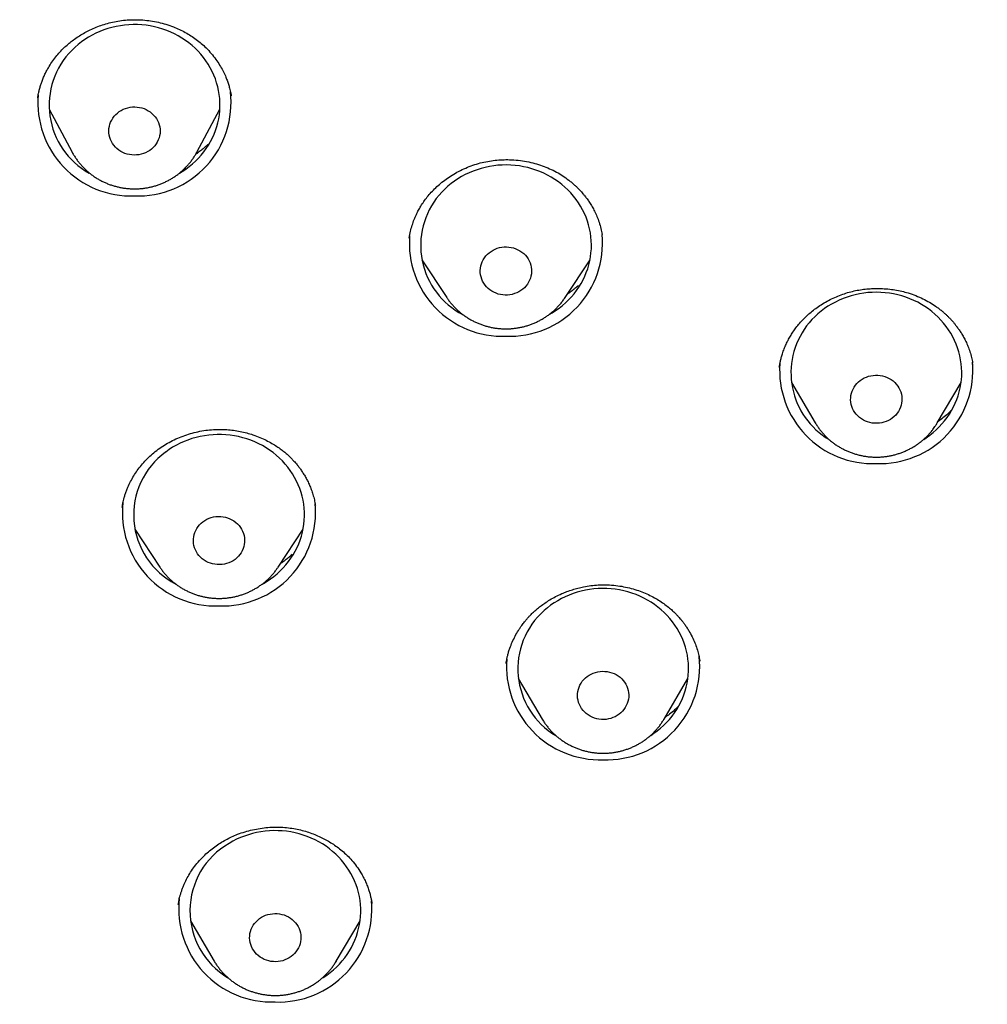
# Model space of a CAD drawing. Header units: millimetres. Extents: x 8 to 571, y 12 to 813.
# Tile 348 of 369: x 338 to 355, y 725 to 742. Entities that reach past the tile are written whole.
import ezdxf

# ---------------------------------------------------------------- set-up
doc = ezdxf.new("R2010")
doc.units = ezdxf.units.MM

msp = doc.modelspace()

# ---------------------------------------------------------------- linework, layer by layer
at = {"color": 7, "linetype": 'Continuous', "lineweight": 30}
for p, q in [((338.148, 741.07), (338.148, 741.066)), ((338.346, 740.866), (338.75, 740.11)), ((340.938, 740.11), (341.342, 740.866)), ((340.938, 740.11), (340.936, 740.106)), ((344.669, 738.625), (344.666, 738.608)), ((348.053, 738.646), (348.049, 738.666)), ((344.887, 738.223), (345.324, 737.56)), ((347.401, 737.56), (347.838, 738.223)), ((354.555, 736.385), (354.55, 736.415)), ((351.373, 736.069), (351.791, 735.358)), ((353.931, 735.358), (354.35, 736.069)), ((339.631, 733.88), (339.631, 733.877)), ((343.017, 733.918), (343.02, 733.906)), ((343.018, 733.91), (343.017, 733.918)), ((339.851, 733.491), (340.288, 732.828)), ((342.366, 732.828), (342.803, 733.491)), ((346.366, 731.145), (346.365, 731.138)), ((346.579, 730.871), (346.998, 730.16)), ((349.138, 730.16), (349.557, 730.871)), ((340.826, 726.619), (341.245, 725.909)), ((343.384, 725.909), (343.803, 726.619)), ((343.384, 725.909), (343.383, 725.907))]:
    msp.add_line(p, q, dxfattribs=at)
at = {"color": 7, "linetype": 'Continuous', "lineweight": 30, "flags": 128}
for points in [[(340.635, 739.743), (340.683, 739.772), (340.744, 739.813), (340.803, 739.857), (340.86, 739.903), (340.914, 739.953), (340.966, 740.005), (341.014, 740.059), (341.06, 740.115), (341.102, 740.174), (341.142, 740.234), (341.178, 740.296), (341.211, 740.36), (341.24, 740.425), (341.266, 740.492), (341.288, 740.559), (341.307, 740.628), (341.322, 740.698), (341.333, 740.768), (341.34, 740.838), (341.344, 740.909), (341.343, 740.98), (341.339, 741.05), (341.332, 741.121), (341.32, 741.191), (341.305, 741.26), (341.286, 741.329), (341.263, 741.396), (341.237, 741.463), (341.207, 741.528), (341.174, 741.592), (341.138, 741.654), (341.098, 741.714), (341.055, 741.772), (341.009, 741.828), (340.96, 741.882), (340.908, 741.934), (340.854, 741.983), (340.797, 742.029), (340.738, 742.073), (340.676, 742.113), (340.612, 742.151), (340.546, 742.186), (340.479, 742.217), (340.41, 742.246), (340.339, 742.271), (340.268, 742.293), (340.195, 742.311), (340.121, 742.326), (340.047, 742.337), (339.972, 742.345), (339.896, 742.349), (339.821, 742.35), (339.746, 742.347), (339.671, 742.341), (339.596, 742.331), (339.522, 742.317), (339.449, 742.3), (339.377, 742.28), (339.306, 742.256), (339.236, 742.229), (339.168, 742.199), (339.101, 742.165), (339.037, 742.128), (338.974, 742.089), (338.914, 742.046), (338.856, 742.001), (338.801, 741.953), (338.748, 741.903), (338.748, 741.903)], [(339.515, 740.771), (339.545, 740.798), (339.577, 740.823), (339.612, 740.844), (339.648, 740.863), (339.686, 740.878), (339.726, 740.89), (339.767, 740.899), (339.808, 740.904), (339.849, 740.905), (339.891, 740.903), (339.932, 740.897), (339.972, 740.887), (340.012, 740.875), (340.049, 740.858), (340.085, 740.839), (340.119, 740.816), (340.151, 740.791), (340.18, 740.763), (340.206, 740.733), (340.229, 740.7), (340.249, 740.666), (340.266, 740.63), (340.278, 740.593), (340.287, 740.555), (340.293, 740.516), (340.294, 740.477), (340.292, 740.438), (340.285, 740.399), (340.275, 740.362), (340.262, 740.325), (340.244, 740.289), (340.224, 740.255), (340.2, 740.223), (340.173, 740.194), (340.143, 740.166), (340.111, 740.142), (340.076, 740.12), (340.04, 740.101), (340.001, 740.086), (339.962, 740.074), (339.921, 740.066), (339.88, 740.061), (339.839, 740.059), (339.797, 740.062), (339.756, 740.067), (339.716, 740.077), (339.676, 740.09), (339.639, 740.106), (339.602, 740.125), (339.568, 740.148), (339.537, 740.173), (339.508, 740.201), (339.482, 740.231), (339.459, 740.264), (339.439, 740.298), (339.422, 740.334), (339.41, 740.371), (339.401, 740.409), (339.395, 740.448), (339.394, 740.487), (339.396, 740.526), (339.403, 740.565), (339.413, 740.603), (339.426, 740.64), (339.444, 740.675), (339.464, 740.709), (339.488, 740.741), (339.515, 740.771)], [(347.122, 737.261), (347.173, 737.29), (347.235, 737.33), (347.295, 737.373), (347.353, 737.418), (347.409, 737.466), (347.461, 737.517), (347.511, 737.57), (347.558, 737.626), (347.602, 737.683), (347.643, 737.743), (347.681, 737.804), (347.715, 737.867), (347.746, 737.932), (347.773, 737.998), (347.797, 738.065), (347.817, 738.133), (347.834, 738.202), (347.846, 738.272), (347.855, 738.343), (347.861, 738.413), (347.862, 738.484), (347.86, 738.555), (347.854, 738.625), (347.844, 738.696), (347.83, 738.765), (347.813, 738.834), (347.792, 738.902), (347.768, 738.969), (347.739, 739.035), (347.708, 739.099), (347.673, 739.162), (347.634, 739.223), (347.593, 739.282), (347.548, 739.339), (347.501, 739.394), (347.45, 739.447), (347.397, 739.497), (347.341, 739.545), (347.283, 739.589), (347.222, 739.632), (347.159, 739.671), (347.094, 739.707), (347.028, 739.74), (346.959, 739.77), (346.889, 739.796), (346.818, 739.819), (346.746, 739.839), (346.672, 739.856), (346.598, 739.868), (346.523, 739.878), (346.448, 739.884), (346.373, 739.886), (346.298, 739.885), (346.222, 739.88), (346.148, 739.871), (346.073, 739.86), (346, 739.844), (345.927, 739.825), (345.855, 739.803), (345.785, 739.778), (345.716, 739.749), (345.649, 739.717), (345.584, 739.681), (345.52, 739.643), (345.459, 739.602), (345.4, 739.558), (345.343, 739.511), (345.289, 739.461), (345.238, 739.41), (345.189, 739.355), (345.189, 739.355)], [(346.01, 738.289), (346.038, 738.318), (346.068, 738.345), (346.101, 738.369), (346.136, 738.39), (346.172, 738.408), (346.211, 738.423), (346.251, 738.435), (346.291, 738.443), (346.333, 738.447), (346.374, 738.448), (346.416, 738.445), (346.457, 738.438), (346.497, 738.429), (346.536, 738.415), (346.573, 738.398), (346.609, 738.379), (346.643, 738.356), (346.674, 738.33), (346.703, 738.302), (346.728, 738.271), (346.751, 738.238), (346.77, 738.203), (346.786, 738.167), (346.798, 738.13), (346.807, 738.092), (346.811, 738.053), (346.812, 738.014), (346.809, 737.975), (346.802, 737.936), (346.792, 737.899), (346.777, 737.862), (346.76, 737.827), (346.738, 737.793), (346.714, 737.761), (346.687, 737.732), (346.657, 737.705), (346.624, 737.681), (346.589, 737.66), (346.552, 737.642), (346.514, 737.627), (346.474, 737.615), (346.433, 737.607), (346.392, 737.603), (346.35, 737.602), (346.309, 737.605), (346.268, 737.612), (346.228, 737.621), (346.189, 737.635), (346.151, 737.652), (346.115, 737.671), (346.082, 737.694), (346.05, 737.72), (346.022, 737.748), (345.996, 737.779), (345.974, 737.812), (345.954, 737.847), (345.938, 737.883), (345.926, 737.92), (345.918, 737.958), (345.913, 737.997), (345.912, 738.036), (345.915, 738.075), (345.922, 738.114), (345.933, 738.151), (345.947, 738.188), (345.965, 738.223), (345.986, 738.257), (346.01, 738.289)], [(353.695, 735.07), (353.739, 735.099), (353.799, 735.142), (353.857, 735.188), (353.912, 735.236), (353.964, 735.287), (354.014, 735.34), (354.061, 735.396), (354.105, 735.454), (354.145, 735.513), (354.182, 735.575), (354.216, 735.638), (354.247, 735.703), (354.274, 735.769), (354.298, 735.836), (354.318, 735.905), (354.334, 735.974), (354.346, 736.044), (354.355, 736.114), (354.36, 736.185), (354.361, 736.255), (354.358, 736.326), (354.352, 736.397), (354.342, 736.467), (354.328, 736.537), (354.31, 736.606), (354.289, 736.674), (354.264, 736.74), (354.236, 736.806), (354.204, 736.87), (354.169, 736.933), (354.13, 736.994), (354.088, 737.053), (354.043, 737.11), (353.996, 737.164), (353.945, 737.217), (353.891, 737.267), (353.835, 737.314), (353.777, 737.359), (353.716, 737.4), (353.653, 737.439), (353.588, 737.475), (353.521, 737.508), (353.452, 737.537), (353.382, 737.564), (353.311, 737.587), (353.239, 737.606), (353.165, 737.622), (353.091, 737.635), (353.016, 737.644), (352.941, 737.65), (352.866, 737.652), (352.79, 737.65), (352.715, 737.645), (352.64, 737.636), (352.566, 737.624), (352.493, 737.608), (352.42, 737.589), (352.348, 737.567), (352.278, 737.541), (352.21, 737.512), (352.143, 737.479), (352.077, 737.444), (352.014, 737.405), (351.953, 737.364), (351.894, 737.32), (351.838, 737.272), (351.784, 737.223), (351.733, 737.171), (351.685, 737.116), (351.639, 737.06), (351.639, 737.06)], [(352.495, 736.019), (352.52, 736.05), (352.549, 736.078), (352.58, 736.104), (352.614, 736.127), (352.649, 736.147), (352.687, 736.163), (352.726, 736.177), (352.766, 736.187), (352.807, 736.193), (352.849, 736.196), (352.89, 736.195), (352.931, 736.191), (352.972, 736.183), (353.012, 736.172), (353.05, 736.157), (353.087, 736.139), (353.122, 736.118), (353.155, 736.094), (353.185, 736.067), (353.213, 736.038), (353.237, 736.006), (353.258, 735.973), (353.276, 735.937), (353.29, 735.901), (353.301, 735.863), (353.308, 735.824), (353.311, 735.785), (353.31, 735.746), (353.306, 735.707), (353.297, 735.669), (353.285, 735.632), (353.269, 735.596), (353.25, 735.561), (353.228, 735.528), (353.202, 735.497), (353.174, 735.469), (353.142, 735.443), (353.109, 735.42), (353.073, 735.4), (353.035, 735.384), (352.996, 735.37), (352.956, 735.36), (352.915, 735.354), (352.874, 735.351), (352.832, 735.352), (352.791, 735.356), (352.75, 735.364), (352.71, 735.375), (352.672, 735.39), (352.635, 735.408), (352.6, 735.429), (352.567, 735.453), (352.537, 735.48), (352.51, 735.509), (352.485, 735.541), (352.464, 735.574), (352.446, 735.61), (352.432, 735.646), (352.421, 735.684), (352.414, 735.723), (352.411, 735.762), (352.412, 735.801), (352.417, 735.84), (352.425, 735.878), (352.437, 735.915), (352.453, 735.951), (352.472, 735.986), (352.495, 736.019)], [(342.083, 732.527), (342.108, 732.541), (342.171, 732.58), (342.232, 732.621), (342.291, 732.665), (342.348, 732.712), (342.402, 732.762), (342.453, 732.814), (342.501, 732.868), (342.547, 732.925), (342.589, 732.983), (342.628, 733.044), (342.664, 733.106), (342.697, 733.17), (342.726, 733.235), (342.751, 733.302), (342.773, 733.37), (342.791, 733.439), (342.806, 733.508), (342.816, 733.578), (342.823, 733.649), (342.827, 733.72), (342.826, 733.79), (342.822, 733.861), (342.814, 733.932), (342.802, 734.002), (342.786, 734.071), (342.767, 734.139), (342.744, 734.207), (342.718, 734.273), (342.688, 734.338), (342.654, 734.402), (342.617, 734.463), (342.577, 734.523), (342.534, 734.582), (342.488, 734.637), (342.439, 734.691), (342.387, 734.742), (342.332, 734.791), (342.275, 734.837), (342.215, 734.881), (342.153, 734.921), (342.089, 734.959), (342.024, 734.993), (341.956, 735.025), (341.887, 735.053), (341.816, 735.077), (341.744, 735.099), (341.671, 735.117), (341.597, 735.131), (341.523, 735.142), (341.448, 735.15), (341.373, 735.154), (341.297, 735.154), (341.222, 735.151), (341.147, 735.144), (341.072, 735.134), (340.998, 735.12), (340.925, 735.103), (340.853, 735.082), (340.782, 735.058), (340.713, 735.031), (340.645, 735), (340.579, 734.966), (340.514, 734.93), (340.452, 734.89), (340.392, 734.847), (340.392, 734.847)], [(341.046, 733.624), (341.08, 733.647), (341.116, 733.667), (341.153, 733.684), (341.192, 733.697), (341.233, 733.707), (341.274, 733.713), (341.315, 733.716), (341.357, 733.715), (341.398, 733.711), (341.439, 733.703), (341.478, 733.692), (341.517, 733.677), (341.554, 733.659), (341.589, 733.637), (341.621, 733.613), (341.651, 733.586), (341.679, 733.557), (341.703, 733.525), (341.724, 733.492), (341.742, 733.457), (341.756, 733.42), (341.767, 733.382), (341.774, 733.344), (341.777, 733.305), (341.776, 733.266), (341.771, 733.227), (341.763, 733.188), (341.751, 733.151), (341.735, 733.115), (341.716, 733.08), (341.693, 733.048), (341.667, 733.017), (341.639, 732.989), (341.608, 732.963), (341.574, 732.94), (341.538, 732.92), (341.501, 732.903), (341.461, 732.89), (341.421, 732.88), (341.38, 732.874), (341.339, 732.871), (341.297, 732.871), (341.256, 732.876), (341.215, 732.884), (341.176, 732.895), (341.137, 732.91), (341.1, 732.928), (341.065, 732.949), (341.033, 732.974), (341.003, 733), (340.975, 733.03), (340.951, 733.061), (340.93, 733.095), (340.912, 733.13), (340.898, 733.167), (340.887, 733.205), (340.88, 733.243), (340.877, 733.282), (340.878, 733.321), (340.883, 733.36), (340.891, 733.398), (340.903, 733.436), (340.919, 733.472), (340.938, 733.506), (340.961, 733.539), (340.987, 733.57), (341.015, 733.598), (341.046, 733.624)], [(348.904, 729.874), (348.959, 729.91), (349.018, 729.954), (349.076, 730), (349.13, 730.049), (349.182, 730.1), (349.231, 730.154), (349.277, 730.21), (349.32, 730.268), (349.36, 730.328), (349.397, 730.39), (349.43, 730.454), (349.46, 730.519), (349.486, 730.585), (349.509, 730.653), (349.528, 730.721), (349.544, 730.791), (349.555, 730.86), (349.563, 730.931), (349.567, 731.002), (349.568, 731.073), (349.564, 731.143), (349.557, 731.214), (349.546, 731.284), (349.531, 731.353), (349.513, 731.422), (349.491, 731.49), (349.465, 731.556), (349.436, 731.622), (349.404, 731.686), (349.368, 731.748), (349.328, 731.808), (349.286, 731.867), (349.24, 731.923), (349.192, 731.978), (349.141, 732.03), (349.086, 732.079), (349.03, 732.126), (348.971, 732.17), (348.91, 732.211), (348.846, 732.249), (348.781, 732.284), (348.713, 732.316), (348.645, 732.345), (348.574, 732.371), (348.503, 732.393), (348.43, 732.412), (348.356, 732.427), (348.282, 732.439), (348.207, 732.448), (348.132, 732.452), (348.057, 732.454), (347.981, 732.451), (347.906, 732.445), (347.831, 732.436), (347.757, 732.423), (347.684, 732.407), (347.612, 732.387), (347.54, 732.364), (347.47, 732.337), (347.402, 732.307), (347.335, 732.274), (347.271, 732.238), (347.208, 732.199), (347.147, 732.157), (347.089, 732.112), (347.033, 732.064), (347.033, 732.064)], [(347.757, 730.882), (347.789, 730.907), (347.823, 730.93), (347.858, 730.95), (347.896, 730.966), (347.935, 730.98), (347.975, 730.989), (348.016, 730.996), (348.058, 730.998), (348.1, 730.997), (348.141, 730.993), (348.181, 730.985), (348.221, 730.973), (348.26, 730.958), (348.296, 730.94), (348.331, 730.919), (348.364, 730.894), (348.394, 730.867), (348.421, 730.838), (348.445, 730.806), (348.466, 730.772), (348.484, 730.737), (348.498, 730.7), (348.508, 730.663), (348.515, 730.624), (348.518, 730.585), (348.517, 730.546), (348.512, 730.507), (348.504, 730.469), (348.491, 730.432), (348.475, 730.396), (348.456, 730.361), (348.433, 730.328), (348.407, 730.298), (348.379, 730.269), (348.347, 730.244), (348.313, 730.221), (348.278, 730.201), (348.24, 730.185), (348.201, 730.171), (348.161, 730.162), (348.12, 730.155), (348.078, 730.153), (348.037, 730.154), (347.995, 730.158), (347.955, 730.166), (347.915, 730.178), (347.877, 730.193), (347.84, 730.211), (347.805, 730.232), (347.772, 730.257), (347.742, 730.284), (347.715, 730.313), (347.691, 730.345), (347.67, 730.379), (347.652, 730.414), (347.638, 730.451), (347.628, 730.489), (347.621, 730.527), (347.618, 730.566), (347.619, 730.605), (347.624, 730.644), (347.633, 730.682), (347.645, 730.719), (347.661, 730.755), (347.68, 730.79), (347.703, 730.823), (347.729, 730.853), (347.757, 730.882)], [(343.151, 725.622), (343.157, 725.626), (343.218, 725.667), (343.277, 725.712), (343.334, 725.758), (343.388, 725.808), (343.439, 725.86), (343.488, 725.914), (343.533, 725.97), (343.576, 726.029), (343.615, 726.09), (343.651, 726.152), (343.683, 726.216), (343.712, 726.281), (343.738, 726.348), (343.76, 726.415), (343.778, 726.484), (343.793, 726.554), (343.804, 726.624), (343.811, 726.694), (343.814, 726.765), (343.814, 726.836), (343.81, 726.907), (343.802, 726.977), (343.79, 727.047), (343.775, 727.116), (343.755, 727.185), (343.733, 727.252), (343.706, 727.319), (343.676, 727.384), (343.643, 727.447), (343.606, 727.509), (343.566, 727.569), (343.523, 727.627), (343.477, 727.683), (343.428, 727.737), (343.376, 727.789), (343.321, 727.837), (343.264, 727.884), (343.205, 727.927), (343.143, 727.968), (343.079, 728.005), (343.013, 728.04), (342.946, 728.071), (342.876, 728.099), (342.806, 728.124), (342.734, 728.146), (342.661, 728.164), (342.587, 728.178), (342.513, 728.19), (342.438, 728.197), (342.363, 728.201), (342.287, 728.202), (342.212, 728.199), (342.137, 728.192), (342.062, 728.182), (341.988, 728.168), (341.915, 728.151), (341.843, 728.13), (341.772, 728.107), (341.702, 728.079), (341.634, 728.049), (341.568, 728.015), (341.504, 727.978)], [(342.071, 726.68), (342.107, 726.699), (342.145, 726.716), (342.184, 726.729), (342.225, 726.738), (342.266, 726.744), (342.307, 726.747), (342.349, 726.746), (342.39, 726.741), (342.431, 726.732), (342.47, 726.721), (342.508, 726.706), (342.545, 726.687), (342.58, 726.666), (342.612, 726.641), (342.642, 726.614), (342.669, 726.584), (342.693, 726.552), (342.714, 726.519), (342.731, 726.483), (342.745, 726.446), (342.756, 726.409), (342.762, 726.37), (342.765, 726.331), (342.763, 726.292), (342.758, 726.253), (342.749, 726.215), (342.737, 726.178), (342.721, 726.142), (342.701, 726.107), (342.678, 726.075), (342.652, 726.044), (342.623, 726.016), (342.592, 725.991), (342.558, 725.968), (342.522, 725.949), (342.484, 725.932), (342.445, 725.919), (342.405, 725.91), (342.364, 725.904), (342.322, 725.901), (342.281, 725.902), (342.239, 725.907), (342.199, 725.915), (342.159, 725.927), (342.121, 725.942), (342.084, 725.961), (342.05, 725.982), (342.017, 726.007), (341.987, 726.034), (341.96, 726.063), (341.936, 726.095), (341.915, 726.129), (341.898, 726.165), (341.884, 726.201), (341.874, 726.239), (341.867, 726.278), (341.865, 726.317), (341.866, 726.356), (341.871, 726.395), (341.88, 726.433), (341.892, 726.47), (341.909, 726.506), (341.928, 726.54), (341.951, 726.573), (341.977, 726.603), (342.006, 726.632), (342.037, 726.657), (342.071, 726.68)]]:
    msp.add_lwpolyline(points, dxfattribs=at)
at = {"color": 7, "linetype": 'Continuous', "lineweight": 30}
for centre, radius, start, end in [((339.711, 740.937), 1.364, 134.9356, 241.0127), ((339.786, 740.98), 1.638, 175.18, 272.022), ((339.904, 740.976), 1.634, 267.9007, 6.8377), ((346.232, 738.473), 1.366, 139.7668, 242.7485), ((346.305, 738.516), 1.638, 175.6317, 272.0124), ((346.42, 738.515), 1.637, 267.968, 5.2936), ((352.725, 736.239), 1.361, 142.9118, 239.4974), ((352.919, 736.281), 1.637, 267.9726, 5.0756), ((352.804, 736.282), 1.639, 175.889, 272.0069), ((341.198, 733.743), 1.368, 126.148, 242.5178), ((341.266, 733.78), 1.634, 173.546, 272.1327), ((341.385, 733.783), 1.637, 267.9623, 5.564), ((347.933, 731.042), 1.362, 131.3664, 239.3365), ((348.128, 731.08), 1.635, 267.912, 6.2969), ((348.01, 731.084), 1.638, 175.495, 272.0153), ((342.186, 726.793), 1.368, 119.9257, 238.999), ((342.254, 726.828), 1.634, 173.6428, 272.1306), ((342.372, 726.831), 1.638, 267.9769, 4.8705)]:
    msp.add_arc(centre, radius, start, end, dxfattribs=at)
for points, knots in [([(338.146, 741.062), (338.148, 741.074), (338.152, 741.1), (338.161, 741.147), (338.173, 741.203), (338.19, 741.264), (338.211, 741.328), (338.235, 741.393), (338.264, 741.461), (338.296, 741.528), (338.339, 741.605), (338.393, 741.691), (338.46, 741.783), (338.531, 741.866), (338.604, 741.94), (338.677, 742.006), (338.754, 742.069), (338.836, 742.127), (338.925, 742.184), (339.02, 742.236), (339.12, 742.284), (339.228, 742.327), (339.342, 742.364), (339.462, 742.395), (339.587, 742.418), (339.718, 742.433), (339.853, 742.438), (339.99, 742.433), (340.128, 742.417), (340.264, 742.392), (340.397, 742.357), (340.521, 742.314), (340.633, 742.266), (340.736, 742.214), (340.834, 742.155), (340.928, 742.091), (341.017, 742.019), (341.106, 741.937), (341.191, 741.844), (341.271, 741.743), (341.338, 741.643), (341.393, 741.545), (341.436, 741.455), (341.469, 741.375), (341.493, 741.304), (341.511, 741.242), (341.525, 741.19), (341.533, 741.152), (341.537, 741.127), (341.54, 741.114), (341.54, 741.106), (341.54, 741.101), (341.539, 741.097), (341.539, 741.097), (341.538, 741.098)], [0, 0, 0, 0, 0.008734, 0.019666, 0.03282, 0.048212, 0.062146, 0.077527, 0.094017, 0.110237, 0.126042, 0.151467, 0.175762, 0.19887, 0.220737, 0.241381, 0.260813, 0.282538, 0.303844, 0.325876, 0.348639, 0.372144, 0.396402, 0.421431, 0.447258, 0.473835, 0.501055, 0.528864, 0.556825, 0.584866, 0.612991, 0.641198, 0.66477, 0.688404, 0.712106, 0.735886, 0.75975, 0.783705, 0.812496, 0.840082, 0.86601, 0.890267, 0.912848, 0.930385, 0.946757, 0.961948, 0.972501, 0.982323, 0.98696, 0.989172, 0.991367, 0.993747, 0.996464, 1, 1, 1, 1]), ([(341.136, 740.248), (341.122, 740.235), (341.089, 740.205), (341.033, 740.158), (340.974, 740.112), (340.934, 740.084), (340.917, 740.073)], [0, 0, 0, 0, 0.2101724, 0.4827926, 0.7815715, 1, 1, 1, 1]), ([(338.751, 740.109), (338.756, 740.099), (338.772, 740.07), (338.8, 740.024), (338.836, 739.972), (338.874, 739.922), (338.916, 739.874), (338.959, 739.828), (339.006, 739.784), (339.054, 739.743), (339.105, 739.704), (339.158, 739.668), (339.213, 739.634), (339.269, 739.603), (339.327, 739.576), (339.387, 739.551), (339.448, 739.529), (339.51, 739.511), (339.573, 739.495), (339.637, 739.483), (339.701, 739.474), (339.766, 739.469), (339.831, 739.466), (339.896, 739.467), (339.961, 739.472), (340.026, 739.479), (340.09, 739.49), (340.153, 739.504), (340.216, 739.522), (340.278, 739.542), (340.338, 739.566), (340.397, 739.593), (340.455, 739.622), (340.51, 739.655), (340.564, 739.69), (340.616, 739.728), (340.666, 739.769), (340.704, 739.804), (340.726, 739.826), (340.732, 739.832)], [0, 0, 0, 0, 0.015529, 0.042955, 0.070409, 0.097893, 0.125407, 0.152954, 0.180534, 0.208146, 0.235791, 0.263469, 0.291177, 0.318916, 0.346684, 0.374479, 0.402299, 0.430142, 0.458006, 0.485889, 0.513788, 0.541701, 0.569625, 0.597559, 0.625498, 0.65344, 0.681381, 0.70932, 0.737254, 0.765178, 0.793091, 0.820991, 0.848873, 0.876735, 0.904575, 0.932389, 0.960177, 0.987935, 1, 1, 1, 1]), ([(340.732, 739.832), (340.743, 739.843), (340.767, 739.868), (340.805, 739.911), (340.844, 739.961), (340.881, 740.013), (340.911, 740.061), (340.929, 740.093), (340.936, 740.106)], [0, 0, 0, 0, 0.126276, 0.311923, 0.497436, 0.682718, 0.867767, 1, 1, 1, 1]), ([(344.665, 738.604), (344.672, 738.643), (344.686, 738.719), (344.716, 738.827), (344.75, 738.925), (344.788, 739.013), (344.827, 739.092), (344.871, 739.168), (344.921, 739.245), (344.982, 739.327), (345.052, 739.408), (345.13, 739.487), (345.217, 739.565), (345.313, 739.64), (345.418, 739.71), (345.533, 739.776), (345.655, 739.834), (345.782, 739.883), (345.912, 739.922), (346.041, 739.951), (346.17, 739.969), (346.298, 739.979), (346.434, 739.98), (346.577, 739.97), (346.725, 739.948), (346.866, 739.916), (347.001, 739.874), (347.128, 739.823), (347.249, 739.763), (347.361, 739.696), (347.45, 739.632), (347.518, 739.578), (347.565, 739.536), (347.606, 739.498), (347.637, 739.466), (347.663, 739.439), (347.688, 739.412), (347.716, 739.38), (347.749, 739.338), (347.789, 739.287), (347.832, 739.224), (347.876, 739.152), (347.92, 739.07), (347.962, 738.98), (347.999, 738.879), (348.03, 738.773), (348.044, 738.701), (348.05, 738.666)], [0, 0, 0, 0, 0.027221, 0.052462, 0.07572, 0.096993, 0.116273, 0.133669, 0.15464, 0.176528, 0.199302, 0.222972, 0.247546, 0.273029, 0.299424, 0.32673, 0.354891, 0.382914, 0.41044, 0.437484, 0.464045, 0.49013, 0.51574, 0.547069, 0.577623, 0.607382, 0.636401, 0.664927, 0.692983, 0.720577, 0.747719, 0.762725, 0.776583, 0.788558, 0.79865, 0.805332, 0.812861, 0.822112, 0.833085, 0.847647, 0.864372, 0.882968, 0.9034, 0.925675, 0.949809, 0.975827, 1, 1, 1, 1]), ([(347.632, 737.768), (347.627, 737.763), (347.603, 737.741), (347.556, 737.703), (347.497, 737.656), (347.456, 737.628), (347.438, 737.616)], [0, 0, 0, 0, 0.082626, 0.39645, 0.740021, 1, 1, 1, 1]), ([(351.159, 736.338), (351.162, 736.353), (351.167, 736.386), (351.178, 736.442), (351.194, 736.505), (351.216, 736.579), (351.244, 736.657), (351.277, 736.736), (351.313, 736.81), (351.353, 736.882), (351.4, 736.956), (351.453, 737.031), (351.516, 737.108), (351.585, 737.184), (351.659, 737.255), (351.737, 737.322), (351.824, 737.387), (351.92, 737.451), (352.023, 737.51), (352.132, 737.563), (352.244, 737.608), (352.356, 737.646), (352.47, 737.675), (352.583, 737.697), (352.695, 737.711), (352.814, 737.719), (352.937, 737.719), (353.065, 737.711), (353.188, 737.694), (353.307, 737.671), (353.43, 737.638), (353.555, 737.595), (353.68, 737.54), (353.796, 737.477), (353.888, 737.418), (353.958, 737.367), (354.009, 737.327), (354.054, 737.288), (354.094, 737.251), (354.133, 737.213), (354.173, 737.172), (354.211, 737.129), (354.247, 737.085), (354.281, 737.04), (354.318, 736.989), (354.356, 736.93), (354.395, 736.863), (354.434, 736.787), (354.472, 736.702), (354.506, 736.606), (354.534, 736.51), (354.546, 736.445), (354.551, 736.415)], [0, 0, 0, 0, 0.0119, 0.025161, 0.039868, 0.055652, 0.075672, 0.094253, 0.111396, 0.130069, 0.148362, 0.168244, 0.189724, 0.212807, 0.233271, 0.254853, 0.277554, 0.301372, 0.326293, 0.351367, 0.376023, 0.400271, 0.42412, 0.447566, 0.470615, 0.493268, 0.519922, 0.545987, 0.57145, 0.596299, 0.620536, 0.65, 0.678547, 0.706189, 0.73294, 0.747804, 0.76174, 0.774513, 0.786125, 0.796931, 0.809204, 0.823351, 0.834369, 0.846359, 0.859959, 0.875357, 0.892555, 0.911559, 0.932379, 0.955034, 0.979505, 1, 1, 1, 1]), ([(345.325, 737.559), (345.328, 737.553), (345.343, 737.53), (345.372, 737.49), (345.412, 737.441), (345.455, 737.394), (345.5, 737.349), (345.547, 737.307), (345.597, 737.266), (345.648, 737.229), (345.702, 737.194), (345.758, 737.162), (345.815, 737.133), (345.874, 737.106), (345.934, 737.083), (345.996, 737.063), (346.058, 737.046), (346.122, 737.032), (346.186, 737.021), (346.251, 737.014), (346.316, 737.01), (346.381, 737.009), (346.446, 737.012), (346.511, 737.018), (346.575, 737.027), (346.639, 737.039), (346.702, 737.055), (346.764, 737.074), (346.825, 737.096), (346.885, 737.121), (346.943, 737.15), (347, 737.181), (347.055, 737.215), (347.108, 737.251), (347.158, 737.291), (347.207, 737.333), (347.253, 737.377), (347.289, 737.415), (347.309, 737.438), (347.315, 737.445)], [0, 0, 0, 0, 0.0088752, 0.03652, 0.0641954, 0.0919025, 0.1196422, 0.1474151, 0.1752211, 0.2030599, 0.2309307, 0.2588326, 0.2867642, 0.3147239, 0.34271, 0.3707205, 0.3987532, 0.426806, 0.4548764, 0.4829621, 0.5110606, 0.5391694, 0.5672857, 0.5954063, 0.6235282, 0.6516486, 0.6797649, 0.707874, 0.7359732, 0.7640595, 0.7921302, 0.8201823, 0.8482132, 0.8762203, 0.9042011, 0.9321534, 0.9600753, 0.9879651, 1, 1, 1, 1]), ([(347.315, 737.445), (347.324, 737.456), (347.347, 737.483), (347.375, 737.522), (347.394, 737.55), (347.4, 737.56)], [0, 0, 0, 0, 0.3013614, 0.7423867, 1, 1, 1, 1]), ([(354.186, 735.584), (354.164, 735.562), (354.114, 735.514), (354.034, 735.447), (353.975, 735.405), (353.947, 735.385)], [0, 0, 0, 0, 0.304423, 0.670203, 1, 1, 1, 1]), ([(339.629, 733.874), (339.63, 733.88), (339.632, 733.893), (339.636, 733.92), (339.642, 733.955), (339.651, 733.999), (339.664, 734.05), (339.682, 734.108), (339.703, 734.169), (339.734, 734.244), (339.775, 734.331), (339.83, 734.429), (339.893, 734.525), (339.965, 734.619), (340.046, 734.71), (340.136, 734.796), (340.234, 734.877), (340.34, 734.951), (340.453, 735.019), (340.572, 735.078), (340.696, 735.13), (340.825, 735.172), (340.958, 735.206), (341.093, 735.23), (341.224, 735.243), (341.348, 735.246), (341.465, 735.242), (341.582, 735.23), (341.698, 735.211), (341.813, 735.184), (341.929, 735.149), (342.044, 735.106), (342.154, 735.055), (342.253, 735.002), (342.34, 734.948), (342.415, 734.895), (342.479, 734.845), (342.532, 734.799), (342.572, 734.761), (342.6, 734.733), (342.621, 734.711), (342.644, 734.686), (342.671, 734.657), (342.7, 734.621), (342.733, 734.579), (342.77, 734.529), (342.809, 734.47), (342.847, 734.406), (342.883, 734.337), (342.916, 734.266), (342.948, 734.186), (342.977, 734.1), (343.001, 734.01), (343.012, 733.948), (343.017, 733.918)], [0, 0, 0, 0, 0.00631, 0.013836, 0.02273, 0.033093, 0.044991, 0.05847, 0.072869, 0.087448, 0.111147, 0.135312, 0.159952, 0.185076, 0.210704, 0.236857, 0.263416, 0.290333, 0.317449, 0.344716, 0.372142, 0.399729, 0.427479, 0.455395, 0.483487, 0.507046, 0.53074, 0.554574, 0.578552, 0.602674, 0.626345, 0.653165, 0.678241, 0.701563, 0.723131, 0.742947, 0.759871, 0.775263, 0.788521, 0.795213, 0.801126, 0.80807, 0.816969, 0.826755, 0.838181, 0.851561, 0.866992, 0.884477, 0.900617, 0.918186, 0.937185, 0.957616, 0.979486, 1, 1, 1, 1]), ([(351.793, 735.357), (351.796, 735.352), (351.809, 735.328), (351.836, 735.288), (351.873, 735.237), (351.913, 735.188), (351.955, 735.141), (352, 735.096), (352.048, 735.053), (352.097, 735.013), (352.149, 734.976), (352.203, 734.941), (352.259, 734.909), (352.316, 734.88), (352.375, 734.854), (352.436, 734.831), (352.497, 734.811), (352.56, 734.794), (352.623, 734.78), (352.687, 734.769), (352.752, 734.762), (352.817, 734.758), (352.882, 734.758), (352.947, 734.76), (353.012, 734.766), (353.076, 734.776), (353.14, 734.788), (353.203, 734.804), (353.265, 734.823), (353.326, 734.846), (353.386, 734.871), (353.444, 734.899), (353.501, 734.93), (353.556, 734.964), (353.609, 735.001), (353.659, 735.041), (353.708, 735.083), (353.754, 735.127), (353.797, 735.174), (353.831, 735.213), (353.849, 735.237), (353.855, 735.244)], [0, 0, 0, 0, 0.007612, 0.0338, 0.060016, 0.086261, 0.112535, 0.138841, 0.165178, 0.191547, 0.217947, 0.244377, 0.270836, 0.297324, 0.323838, 0.350377, 0.376939, 0.403523, 0.430125, 0.456744, 0.483377, 0.510022, 0.536677, 0.563339, 0.590005, 0.616672, 0.643337, 0.669999, 0.696653, 0.723298, 0.749931, 0.776549, 0.803149, 0.829729, 0.856286, 0.882819, 0.909324, 0.9358, 0.962246, 0.98866, 1, 1, 1, 1]), ([(353.855, 735.244), (353.863, 735.256), (353.884, 735.285), (353.91, 735.323), (353.926, 735.35), (353.931, 735.358)], [0, 0, 0, 0, 0.317056, 0.779574, 1, 1, 1, 1]), ([(321.5, 712.836), (321.752, 712.836), (322.253, 712.837), (322.996, 712.845), (323.726, 712.856), (324.443, 712.872), (325.145, 712.892), (325.821, 712.915), (326.472, 712.941), (327.097, 712.969), (327.71, 712.999), (328.311, 713.033), (328.9, 713.068), (329.476, 713.105), (330.041, 713.145), (330.594, 713.186), (331.135, 713.229), (331.661, 713.272), (332.173, 713.317), (332.67, 713.363), (333.155, 713.41), (333.632, 713.458), (334.1, 713.506), (334.559, 713.556), (335.007, 713.607), (335.442, 713.657), (335.863, 713.708), (336.27, 713.758), (336.663, 713.809), (337.044, 713.859), (337.417, 713.909), (337.78, 713.959), (338.133, 714.01), (338.475, 714.059), (338.805, 714.108), (339.127, 714.157), (339.444, 714.206), (339.891, 714.277), (340.465, 714.371), (341.165, 714.49), (341.857, 714.615), (342.544, 714.747), (343.219, 714.884), (343.883, 715.028), (344.533, 715.178), (345.173, 715.334), (345.715, 715.476), (346.161, 715.597), (346.514, 715.697), (346.866, 715.8), (347.223, 715.907), (347.587, 716.021), (347.961, 716.141), (348.334, 716.265), (348.704, 716.393), (349.072, 716.525), (349.447, 716.663), (349.83, 716.81), (350.22, 716.965), (350.517, 717.087), (350.717, 717.171), (350.816, 717.214), (350.909, 717.254), (350.993, 717.29), (351.068, 717.323), (351.13, 717.35), (351.179, 717.372), (351.216, 717.388), (351.243, 717.4), (351.264, 717.41), (351.284, 717.419), (351.313, 717.432), (351.353, 717.45), (351.407, 717.474), (351.472, 717.503), (351.546, 717.537), (351.63, 717.576), (351.725, 717.62), (351.83, 717.669), (351.944, 717.723), (352.069, 717.783), (352.203, 717.848), (352.344, 717.917), (352.488, 717.989), (352.631, 718.061), (352.808, 718.151), (353.019, 718.261), (353.26, 718.389), (353.49, 718.514), (353.71, 718.635), (353.919, 718.754), (354.12, 718.869), (354.313, 718.983), (354.497, 719.093), (354.675, 719.201), (354.87, 719.321), (355.087, 719.458), (355.33, 719.614), (355.577, 719.777), (355.772, 719.909), (355.913, 720.005), (356, 720.065), (356.087, 720.126), (356.174, 720.187), (356.256, 720.245), (356.336, 720.302), (356.41, 720.356), (356.477, 720.404), (356.533, 720.445), (356.577, 720.478), (356.613, 720.503), (356.642, 720.525), (356.671, 720.547), (356.703, 720.57), (356.74, 720.598), (356.782, 720.629), (356.836, 720.67), (356.904, 720.721), (356.988, 720.785), (357.082, 720.857), (357.186, 720.938), (357.298, 721.026), (357.419, 721.122), (357.547, 721.224), (357.681, 721.334), (357.834, 721.46), (358.007, 721.606), (358.201, 721.771), (358.402, 721.948), (358.602, 722.127), (358.8, 722.308), (358.949, 722.447), (359.056, 722.548), (359.119, 722.608), (359.182, 722.669), (359.244, 722.728), (359.305, 722.788), (359.364, 722.846), (359.418, 722.9), (359.463, 722.944), (359.499, 722.98), (359.529, 723.01), (359.558, 723.039), (359.589, 723.071), (359.628, 723.11), (359.675, 723.158), (359.734, 723.219), (359.801, 723.287), (359.872, 723.362), (359.949, 723.442), (360.03, 723.527), (360.116, 723.619), (360.204, 723.715), (360.325, 723.846), (360.477, 724.015), (360.663, 724.225), (360.852, 724.444), (360.999, 724.619), (361.104, 724.745), (361.166, 724.82), (361.227, 724.895), (361.287, 724.968), (361.346, 725.042), (361.403, 725.113), (361.457, 725.181), (361.502, 725.238), (361.538, 725.285), (361.565, 725.318), (361.582, 725.341), (361.593, 725.355), (361.605, 725.37), (361.62, 725.39), (361.641, 725.417), (361.68, 725.467), (361.736, 725.541), (361.809, 725.637), (361.886, 725.739), (361.967, 725.847), (362.083, 726.006), (362.234, 726.215), (362.419, 726.477), (362.566, 726.691), (362.677, 726.855), (362.75, 726.965), (362.82, 727.071), (362.885, 727.17), (362.941, 727.258), (362.988, 727.331), (363.025, 727.389), (363.055, 727.435), (363.078, 727.472), (363.095, 727.499), (363.109, 727.521), (363.122, 727.543), (363.141, 727.572), (363.163, 727.608), (363.207, 727.679), (363.274, 727.787), (363.364, 727.934), (363.436, 728.055), (363.49, 728.146), (363.523, 728.203), (363.557, 728.261), (363.592, 728.32), (363.627, 728.38), (363.66, 728.438), (363.692, 728.493), (363.718, 728.539), (363.739, 728.576), (363.756, 728.605), (363.769, 728.629), (363.781, 728.651), (363.797, 728.678), (363.816, 728.713), (363.847, 728.769), (363.888, 728.843), (363.937, 728.931), (363.985, 729.02), (364.033, 729.107), (364.079, 729.193), (364.124, 729.278), (364.168, 729.36), (364.205, 729.432), (364.235, 729.49), (364.259, 729.535), (364.278, 729.573), (364.294, 729.604), (364.307, 729.629), (364.319, 729.653), (364.335, 729.683), (364.355, 729.724), (364.381, 729.775), (364.41, 729.832), (364.439, 729.89), (364.472, 729.956), (364.508, 730.029), (364.547, 730.109), (364.583, 730.182), (364.616, 730.251), (364.648, 730.317), (364.681, 730.386), (364.711, 730.449), (364.736, 730.502), (364.754, 730.542), (364.768, 730.571), (364.779, 730.595), (364.79, 730.618), (364.803, 730.646), (364.821, 730.685), (364.845, 730.737), (364.875, 730.804), (364.91, 730.879), (364.947, 730.961), (364.989, 731.056), (365.038, 731.166), (365.093, 731.29), (365.137, 731.393), (365.17, 731.47), (365.191, 731.517), (365.208, 731.557), (365.221, 731.589), (365.231, 731.613), (365.24, 731.634), (365.25, 731.659), (365.264, 731.69), (365.28, 731.73), (365.3, 731.776), (365.32, 731.825), (365.34, 731.873), (365.359, 731.92), (365.378, 731.965), (365.405, 732.031), (365.438, 732.113), (365.477, 732.209), (365.511, 732.296), (365.541, 732.373), (365.568, 732.44), (365.59, 732.498), (365.609, 732.547), (365.626, 732.591), (365.644, 732.636), (365.66, 732.679), (365.676, 732.721), (365.691, 732.762), (365.71, 732.811), (365.733, 732.871), (365.76, 732.944), (365.792, 733.03), (365.827, 733.126), (365.866, 733.233), (365.909, 733.351), (365.955, 733.479), (365.986, 733.569), (366.002, 733.615)], [0, 0, 0, 0, 0.014172, 0.028087, 0.041746, 0.055152, 0.068304, 0.081203, 0.093134, 0.104842, 0.116328, 0.12759, 0.138631, 0.14945, 0.160048, 0.170425, 0.180581, 0.190519, 0.20007, 0.209412, 0.218545, 0.227467, 0.236335, 0.244985, 0.253414, 0.261624, 0.269613, 0.277244, 0.284662, 0.291867, 0.298858, 0.305771, 0.312461, 0.318928, 0.325172, 0.331228, 0.337235, 0.343211, 0.356642, 0.369924, 0.383127, 0.39624, 0.409248, 0.421905, 0.434433, 0.446819, 0.459056, 0.465987, 0.472877, 0.479728, 0.4867, 0.493881, 0.501273, 0.508878, 0.51604, 0.523385, 0.530916, 0.538636, 0.546549, 0.554661, 0.556755, 0.558832, 0.560745, 0.562473, 0.564015, 0.565371, 0.566305, 0.567075, 0.567632, 0.567997, 0.568388, 0.568869, 0.56978, 0.570902, 0.572235, 0.573779, 0.575535, 0.577503, 0.579683, 0.582077, 0.584684, 0.587504, 0.590534, 0.593602, 0.596624, 0.599598, 0.604925, 0.61009, 0.615092, 0.619804, 0.62436, 0.628757, 0.632995, 0.637074, 0.640993, 0.644804, 0.650147, 0.655633, 0.661263, 0.667037, 0.669025, 0.67103, 0.673052, 0.67509, 0.677058, 0.678834, 0.680682, 0.682263, 0.683578, 0.684626, 0.68542, 0.686066, 0.686727, 0.687474, 0.688345, 0.689338, 0.690455, 0.692225, 0.694236, 0.69649, 0.698985, 0.701723, 0.704649, 0.707797, 0.711102, 0.714558, 0.719175, 0.724039, 0.72915, 0.734511, 0.739437, 0.74456, 0.74621, 0.74788, 0.749569, 0.751243, 0.752773, 0.754495, 0.755964, 0.757181, 0.758146, 0.758857, 0.759655, 0.760493, 0.761398, 0.762796, 0.764409, 0.766236, 0.768279, 0.770355, 0.772615, 0.775048, 0.777557, 0.780118, 0.785296, 0.790667, 0.796228, 0.801982, 0.803829, 0.805696, 0.807582, 0.80943, 0.811121, 0.813041, 0.8147, 0.8161, 0.81724, 0.818121, 0.818558, 0.818883, 0.819175, 0.819646, 0.820306, 0.821156, 0.823326, 0.825643, 0.828102, 0.830703, 0.833443, 0.83944, 0.845601, 0.851928, 0.85446, 0.857017, 0.859554, 0.861843, 0.863855, 0.86559, 0.866832, 0.867879, 0.86873, 0.869385, 0.869725, 0.870206, 0.870864, 0.871701, 0.872662, 0.875715, 0.879044, 0.882589, 0.883849, 0.885129, 0.886427, 0.887743, 0.889079, 0.890429, 0.89166, 0.892711, 0.893501, 0.894146, 0.894646, 0.895057, 0.895638, 0.896421, 0.897405, 0.899312, 0.901289, 0.903234, 0.905149, 0.907031, 0.908883, 0.910703, 0.912415, 0.91354, 0.914512, 0.915333, 0.916001, 0.916518, 0.916954, 0.917584, 0.918463, 0.919591, 0.92089, 0.922151, 0.923363, 0.925168, 0.926852, 0.928525, 0.92986, 0.931263, 0.932735, 0.934263, 0.935314, 0.936152, 0.936777, 0.93719, 0.937648, 0.938244, 0.938977, 0.940153, 0.941566, 0.943201, 0.944938, 0.946751, 0.949239, 0.951857, 0.954604, 0.955735, 0.956721, 0.957561, 0.958254, 0.958696, 0.959075, 0.959576, 0.960234, 0.961066, 0.96206, 0.963102, 0.964113, 0.965091, 0.966037, 0.966951, 0.969164, 0.971162, 0.972948, 0.97453, 0.975921, 0.977122, 0.978134, 0.978963, 0.979859, 0.980952, 0.981632, 0.982477, 0.983488, 0.984664, 0.98621, 0.987972, 0.989949, 0.992141, 0.994547, 0.997166, 1, 1, 1, 1]), ([(342.612, 733.05), (342.602, 733.041), (342.572, 733.014), (342.52, 732.97), (342.461, 732.925), (342.42, 732.897), (342.403, 732.885)], [0, 0, 0, 0, 0.1648632, 0.4512159, 0.7647136, 1, 1, 1, 1]), ([(340.289, 732.828), (340.29, 732.826), (340.302, 732.807), (340.328, 732.771), (340.367, 732.721), (340.409, 732.674), (340.453, 732.628), (340.5, 732.585), (340.549, 732.544), (340.6, 732.506), (340.654, 732.471), (340.709, 732.438), (340.766, 732.408), (340.824, 732.381), (340.884, 732.357), (340.946, 732.336), (341.008, 732.318), (341.071, 732.303), (341.135, 732.292), (341.2, 732.284), (341.264, 732.279), (341.33, 732.277), (341.395, 732.279), (341.46, 732.284), (341.524, 732.293), (341.588, 732.304), (341.651, 732.319), (341.714, 732.338), (341.775, 732.359), (341.835, 732.383), (341.894, 732.411), (341.951, 732.441), (342.006, 732.474), (342.05, 732.504), (342.075, 732.522), (342.082, 732.528)], [0, 0, 0, 0, 0.003021, 0.034348, 0.065708, 0.097104, 0.128537, 0.160007, 0.191515, 0.223061, 0.254643, 0.28626, 0.317911, 0.349595, 0.381309, 0.413051, 0.44482, 0.476611, 0.508423, 0.540253, 0.572099, 0.603956, 0.635824, 0.667696, 0.699571, 0.731446, 0.763316, 0.795179, 0.827031, 0.85887, 0.890692, 0.922493, 0.954271, 0.986023, 1, 1, 1, 1]), ([(342.082, 732.528), (342.094, 732.536), (342.122, 732.558), (342.166, 732.595), (342.212, 732.639), (342.256, 732.686), (342.297, 732.734), (342.334, 732.781), (342.355, 732.813), (342.365, 732.828)], [0, 0, 0, 0, 0.104094, 0.258406, 0.412624, 0.566666, 0.720524, 0.874194, 1, 1, 1, 1]), ([(346.365, 731.137), (346.367, 731.15), (346.372, 731.178), (346.381, 731.225), (346.393, 731.28), (346.41, 731.341), (346.436, 731.42), (346.473, 731.513), (346.523, 731.617), (346.571, 731.7), (346.611, 731.762), (346.639, 731.802), (346.664, 731.836), (346.685, 731.863), (346.703, 731.884), (346.724, 731.91), (346.754, 731.944), (346.795, 731.988), (346.845, 732.036), (346.903, 732.088), (346.971, 732.143), (347.048, 732.199), (347.136, 732.256), (347.235, 732.311), (347.335, 732.359), (347.434, 732.399), (347.529, 732.432), (347.626, 732.46), (347.734, 732.484), (347.853, 732.504), (347.98, 732.515), (348.114, 732.518), (348.252, 732.51), (348.393, 732.492), (348.528, 732.463), (348.656, 732.427), (348.776, 732.383), (348.889, 732.333), (348.993, 732.278), (349.087, 732.219), (349.173, 732.158), (349.236, 732.107), (349.279, 732.068), (349.305, 732.044), (349.328, 732.022), (349.347, 732.003), (349.364, 731.985), (349.382, 731.966), (349.404, 731.941), (349.431, 731.909), (349.463, 731.87), (349.498, 731.824), (349.534, 731.771), (349.58, 731.698), (349.629, 731.608), (349.677, 731.502), (349.709, 731.415), (349.729, 731.348), (349.742, 731.301), (349.75, 731.262), (349.756, 731.232), (349.76, 731.21), (349.763, 731.192), (349.764, 731.182), (349.765, 731.178)], [0, 0, 0, 0, 0.009825, 0.021056, 0.033761, 0.047986, 0.062926, 0.087814, 0.112697, 0.137581, 0.149633, 0.160134, 0.169001, 0.176232, 0.181821, 0.186555, 0.19752, 0.210528, 0.225355, 0.241857, 0.260037, 0.279897, 0.301439, 0.324661, 0.349565, 0.369345, 0.38997, 0.410496, 0.43069, 0.457104, 0.48295, 0.508227, 0.537813, 0.56659, 0.594546, 0.621667, 0.647936, 0.673324, 0.697689, 0.721003, 0.743272, 0.764508, 0.772715, 0.780617, 0.787491, 0.793236, 0.797933, 0.803324, 0.810132, 0.819259, 0.830101, 0.84266, 0.856923, 0.871622, 0.898365, 0.92368, 0.947569, 0.958981, 0.969946, 0.979604, 0.985873, 0.991333, 0.996022, 1, 1, 1, 1]), ([(349.392, 730.386), (349.369, 730.363), (349.319, 730.315), (349.24, 730.248), (349.181, 730.207), (349.154, 730.188)], [0, 0, 0, 0, 0.313855, 0.683023, 1, 1, 1, 1]), ([(346.999, 730.16), (347.006, 730.147), (347.024, 730.117), (347.056, 730.07), (347.095, 730.02), (347.136, 729.971), (347.179, 729.925), (347.225, 729.881), (347.273, 729.84), (347.324, 729.801), (347.377, 729.764), (347.431, 729.731), (347.488, 729.7), (347.546, 729.672), (347.605, 729.647), (347.666, 729.625), (347.728, 729.606), (347.791, 729.59), (347.855, 729.578), (347.919, 729.568), (347.984, 729.562), (348.049, 729.56), (348.114, 729.56), (348.179, 729.564), (348.244, 729.572), (348.308, 729.582), (348.371, 729.596), (348.434, 729.613), (348.496, 729.634), (348.556, 729.657), (348.616, 729.683), (348.673, 729.713), (348.729, 729.745), (348.783, 729.78), (348.835, 729.818), (348.876, 729.851), (348.899, 729.871), (348.906, 729.877)], [0, 0, 0, 0, 0.020053, 0.049, 0.077977, 0.106987, 0.136031, 0.165109, 0.194222, 0.22337, 0.252551, 0.281766, 0.311013, 0.34029, 0.369596, 0.398929, 0.428286, 0.457666, 0.487065, 0.516482, 0.545914, 0.575359, 0.604813, 0.634273, 0.663737, 0.6932, 0.722661, 0.752116, 0.781563, 0.810998, 0.840418, 0.869821, 0.899202, 0.928561, 0.957893, 0.987197, 1, 1, 1, 1]), ([(348.906, 729.877), (348.916, 729.887), (348.943, 729.911), (348.983, 729.952), (349.025, 730), (349.065, 730.049), (349.101, 730.101), (349.125, 730.138), (349.136, 730.158), (349.137, 730.159)], [0, 0, 0, 0, 0.117973, 0.291998, 0.465903, 0.639597, 0.813075, 0.986336, 1, 1, 1, 1]), ([(340.613, 726.898), (340.614, 726.907), (340.617, 726.926), (340.622, 726.964), (340.63, 727.007), (340.643, 727.057), (340.659, 727.108), (340.677, 727.162), (340.698, 727.218), (340.728, 727.288), (340.771, 727.374), (340.83, 727.474), (340.9, 727.576), (340.983, 727.677), (341.071, 727.769), (341.162, 727.85), (341.252, 727.92), (341.347, 727.984), (341.446, 728.042), (341.548, 728.093), (341.66, 728.141), (341.783, 728.183), (341.915, 728.218), (342.049, 728.243), (342.184, 728.259), (342.318, 728.265), (342.449, 728.261), (342.576, 728.249), (342.698, 728.228), (342.815, 728.199), (342.926, 728.165), (343.032, 728.124), (343.131, 728.079), (343.225, 728.03), (343.314, 727.976), (343.402, 727.916), (343.49, 727.846), (343.578, 727.767), (343.664, 727.676), (343.745, 727.574), (343.81, 727.476), (343.861, 727.385), (343.899, 727.306), (343.931, 727.228), (343.957, 727.155), (343.977, 727.088), (343.992, 727.027), (344.003, 726.972), (344.009, 726.938), (344.011, 726.923)], [0, 0, 0, 0, 0.0101827, 0.0203567, 0.0308109, 0.0418473, 0.0535354, 0.0658668, 0.0788433, 0.0924667, 0.1156123, 0.1404271, 0.1669212, 0.1950122, 0.2234535, 0.2471426, 0.2708333, 0.2944234, 0.3178838, 0.3412309, 0.3644751, 0.3922393, 0.4198704, 0.4473712, 0.4747445, 0.5017385, 0.5280671, 0.553743, 0.5787643, 0.6031381, 0.6268646, 0.6499387, 0.6723523, 0.6940969, 0.7152513, 0.7373515, 0.7609552, 0.7860499, 0.8126297, 0.8406931, 0.8702489, 0.8894907, 0.9092535, 0.9280897, 0.9454348, 0.9612927, 0.9756681, 0.9885677, 1, 1, 1, 1]), ([(341.245, 725.908), (341.246, 725.906), (341.258, 725.886), (341.282, 725.848), (341.319, 725.797), (341.358, 725.747), (341.4, 725.7), (341.445, 725.655), (341.492, 725.612), (341.541, 725.571), (341.593, 725.533), (341.646, 725.498), (341.701, 725.466), (341.759, 725.436), (341.817, 725.409), (341.877, 725.385), (341.939, 725.365), (342.001, 725.347), (342.064, 725.333), (342.128, 725.322), (342.193, 725.314), (342.258, 725.309), (342.323, 725.308), (342.388, 725.31), (342.453, 725.315), (342.517, 725.324), (342.581, 725.336), (342.645, 725.351), (342.707, 725.37), (342.768, 725.391), (342.828, 725.416), (342.887, 725.444), (342.933, 725.469), (342.96, 725.485), (342.968, 725.489)], [0, 0, 0, 0, 0.003742, 0.036055, 0.068402, 0.100784, 0.133203, 0.16566, 0.198156, 0.230691, 0.263264, 0.295875, 0.328523, 0.361205, 0.393921, 0.426668, 0.459443, 0.492246, 0.525072, 0.557919, 0.590784, 0.623665, 0.656559, 0.689462, 0.72237, 0.75528, 0.78819, 0.821094, 0.853992, 0.886877, 0.919749, 0.952602, 0.985435, 1, 1, 1, 1]), ([(342.968, 725.489), (342.98, 725.497), (343.011, 725.516), (343.058, 725.549), (343.109, 725.588), (343.157, 725.63), (343.204, 725.674), (343.248, 725.72), (343.289, 725.769), (343.327, 725.82), (343.359, 725.866), (343.376, 725.895), (343.383, 725.907)], [0, 0, 0, 0, 0.07234, 0.180143, 0.287894, 0.395534, 0.503058, 0.610459, 0.717731, 0.824871, 0.931878, 1, 1, 1, 1])]:
    msp.add_open_spline(points, degree=3, knots=knots, dxfattribs=at)

doc.saveas('drawing.dxf')
